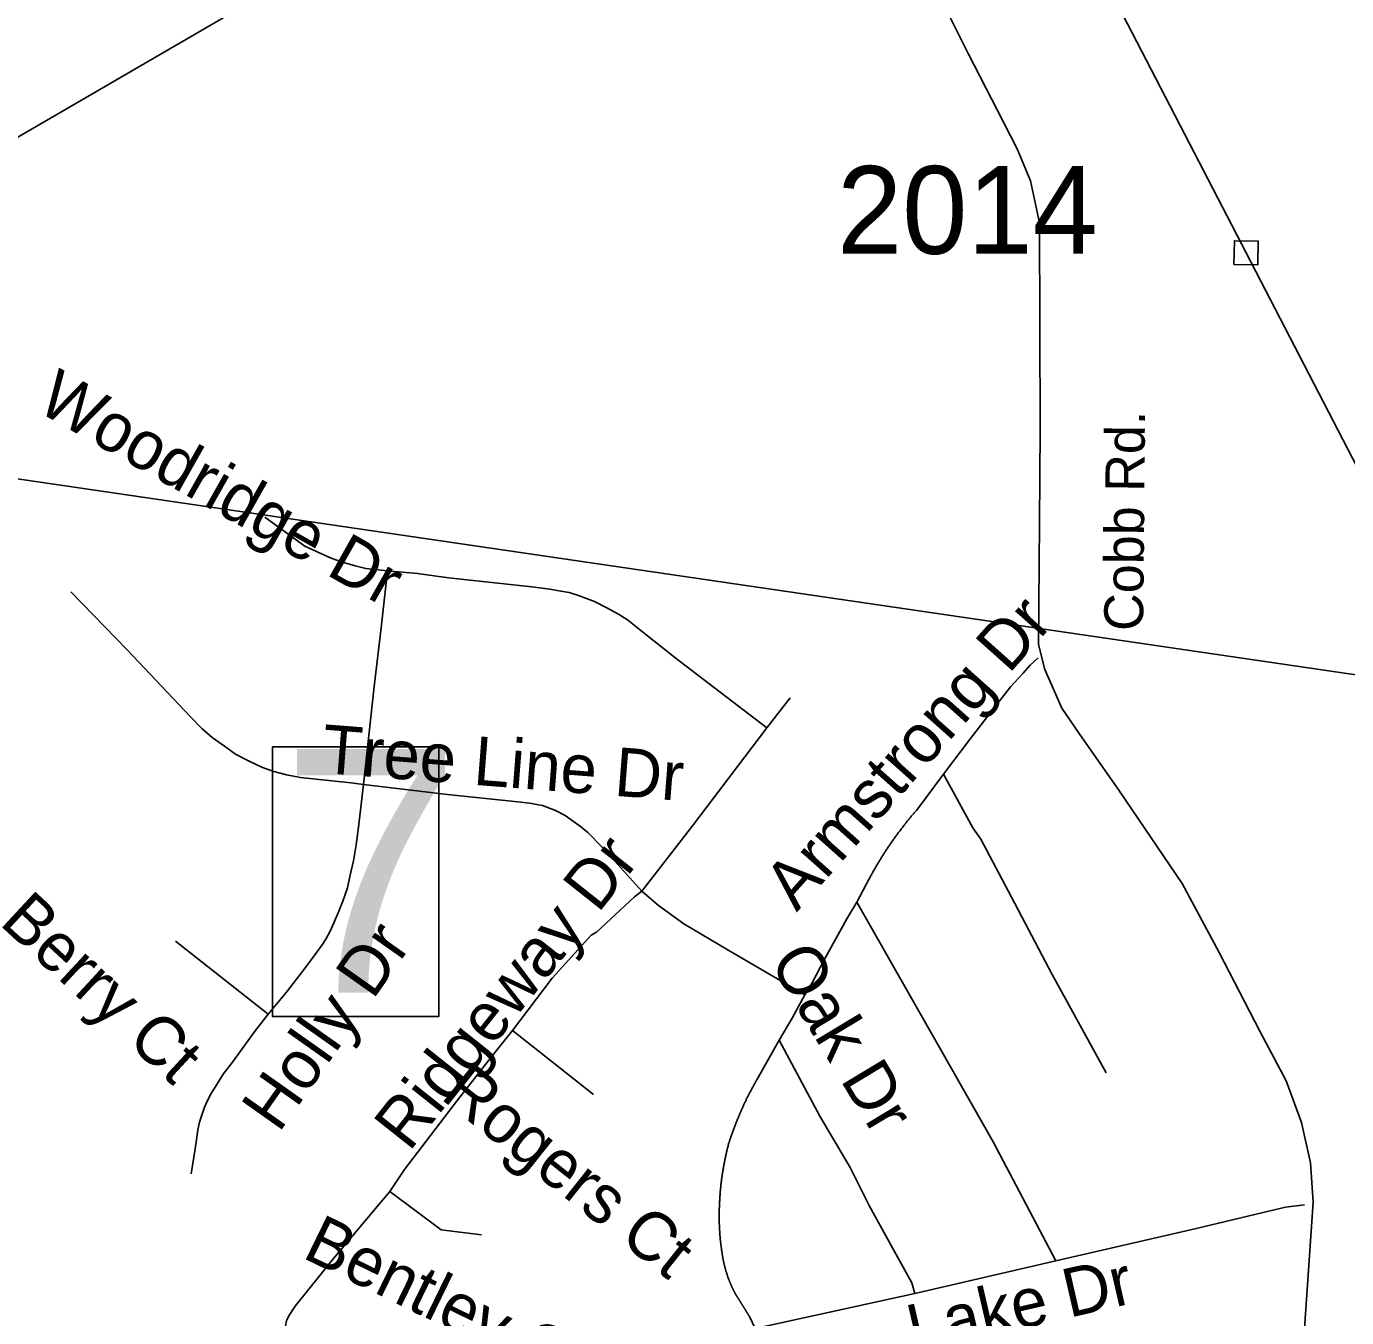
# Model space of a CAD drawing. Extents: x 1268485 to 1426702, y 514839 to 616766.
# Drawn here: x 1381679 to 1383901, y 549160 to 551333 of the extents above; entities that cross this region are included whole.
import ezdxf

# ---------------------------------------------------------------- set-up
doc = ezdxf.new("R2010")
doc.units = 0
for name, color, linetype in [('Old_Level_1', 7, 'Continuous'), ('Old_Level_10', 7, 'Continuous'), ('Old_Level_11', 7, 'Continuous'), ('Old_Level_31', 7, 'Continuous'), ('Old_Level_32', 7, 'Continuous'), ('Old_Level_35', 7, 'Continuous'), ('Old_Level_56', 7, 'Continuous'), ('Old_Level_8', 7, 'Continuous')]:
    doc.layers.add(name, color=color, linetype=linetype)

msp = doc.modelspace()

# ---------------------------------------------------------------- linework, layer by layer
at = {"layer": 'Old_Level_1'}
msp.add_line((1373732.779, 551730.476), (1425607.395, 544148.908), dxfattribs=at)
at = {"layer": 'Old_Level_31'}
msp.add_lwpolyline([(1382092.884, 550120.87), (1382373.299, 550120.87), (1382373.299, 549667.037), (1382092.884, 549667.037), (1382092.884, 550120.87)], dxfattribs=at)
at = {"layer": 'Old_Level_32'}
msp.add_lwpolyline([(1383180.992, 551455.467), (1383208.306, 551400.363), (1383264.704, 551286.582), (1383313.142, 551192.593), (1383346.447, 551127.24), (1383369.152, 551072.903), (1383384.288, 551002.411), (1383385.658, 550654.987), (1383384.289, 550497.221), (1383382.775, 550293.088), (1383393.316, 550250.644), (1383422.131, 550185.882), (1383450.891, 550143.293), (1383519.006, 550046.367), (1383624.207, 549890.698), (1383687.024, 549774.68), (1383755.139, 549642.508), (1383799.792, 549558.8), (1383825.524, 549488.308), (1383840.661, 549420.754), (1383845.203, 549354.668), (1383823.79, 549043.665)], dxfattribs=at)
at = {"layer": 'Old_Level_35'}
for p, q in [((1382964.652, 550202.979), (1382925.384, 550152.434)), ((1383222.915, 550074.821), (1383178.624, 550015.561)), ((1383092.502, 549888.993), (1383076.713, 549859.363)), ((1382085.798, 549671.074), (1381929.754, 549793.798)), ((1382497.338, 549643.135), (1382633.493, 549535.893)), ((1382945.992, 549626.988), (1382908.365, 549560.602)), ((1383174.215, 549200.735), (1383411.87, 549255.997)), ((1382905.494, 549141.68), (1383174.215, 549200.735)), ((1382895.959, 549161.878), (1382905.494, 549141.68))]:
    msp.add_line(p, q, dxfattribs=at)
for points in [[(1382286.852, 550416.797), (1382250.455, 550420.898), (1382232.411, 550425.101), (1382210.983, 550431.612), (1382191.913, 550438.071), (1382174.176, 550446.017), (1382147.724, 550458.627), (1382080.365, 550507.379)], [(1382286.852, 550416.797), (1382275.779, 550320.884), (1382264.296, 550221.997), (1382246.457, 550057.187)], [(1382925.384, 550152.434), (1382770.365, 550271.107), (1382715.924, 550314.373), (1382690.497, 550334.366), (1382675.631, 550344.003), (1382655.843, 550354.358), (1382635.338, 550365.124), (1382608.476, 550375.479), (1382592.482, 550380.297), (1382578.539, 550382.81), (1382560.084, 550385.936), (1382529.531, 550390.192), (1382425.877, 550401.418), (1382389.481, 550405.365), (1382337.295, 550412.132), (1382286.852, 550416.797)], [(1382246.457, 550057.187), (1382225.747, 550059.955), (1382165.974, 550066.26), (1382140.137, 550069.08), (1382116.454, 550073.539), (1382095.128, 550079.178), (1382076.469, 550085.945), (1382052.888, 550097.275), (1382030.845, 550108.501), (1382012.39, 550121.983), (1381991.475, 550136.645), (1381974.045, 550151.306), (1381954.873, 550170.991), (1381848.451, 550283.667), (1381753.409, 550381.682)], [(1383382.24, 550270.646), (1383368.707, 550258.189), (1383356.404, 550244.143), (1383335.488, 550221.587), (1383268.026, 550134.799), (1383222.915, 550074.821)], [(1382925.384, 550152.434), (1382800.097, 549987.828), (1382715.001, 549877.92)], [(1383222.915, 550074.821), (1383272.332, 549984.547), (1383285.251, 549965.374), (1383331.592, 549878.587), (1383405.616, 549737.357), (1383496.352, 549571.931)], [(1382246.457, 550057.187), (1382238.05, 549985.624), (1382234.154, 549956.045), (1382229.232, 549928.978), (1382223.388, 549902.27), (1382219.082, 549883.713), (1382211.29, 549860.9), (1382203.703, 549841.113), (1382196.424, 549824.504), (1382189.862, 549810.458), (1382182.891, 549796.924), (1382176.637, 549787.492), (1382165.974, 549772.831), (1382148.749, 549749.199), (1382116.761, 549707.727), (1382085.798, 549671.074)], [(1382715.001, 549877.92), (1382674.503, 549922.57), (1382648.051, 549951.893), (1382623.753, 549976.704), (1382611.347, 549986.802), (1382599.659, 549995.261), (1382585.51, 550005.36), (1382569.721, 550013.818), (1382547.781, 550021.764), (1382525.738, 550025.711), (1382506.155, 550027.915), (1382387.84, 550040.321), (1382246.457, 550057.187)], [(1383178.624, 550015.561), (1383177.598, 550014.382), (1383176.676, 550013.254), (1383175.548, 550012.076), (1383174.523, 550010.896), (1383173.497, 550009.666), (1383172.472, 550008.538), (1383171.549, 550007.359), (1383170.524, 550006.18), (1383169.499, 550005.001), (1383168.473, 550003.822), (1383167.551, 550002.643), (1383166.525, 550001.413), (1383165.603, 550000.182), (1383164.578, 549999.003), (1383163.655, 549997.824), (1383162.63, 549996.645), (1383161.604, 549995.415), (1383160.579, 549994.184), (1383159.759, 549993.006), (1383158.734, 549991.775), (1383157.708, 549990.545), (1383156.888, 549989.315), (1383155.863, 549988.135), (1383154.838, 549986.854), (1383154.017, 549985.675), (1383152.992, 549984.444), (1383152.172, 549983.163), (1383151.147, 549981.984), (1383150.224, 549980.753), (1383149.301, 549979.523), (1383148.378, 549978.242), (1383147.353, 549977.062), (1383146.533, 549975.832), (1383145.508, 549974.551), (1383144.585, 549973.321), (1383143.765, 549972.039), (1383142.739, 549970.808), (1383141.919, 549969.578), (1383140.997, 549968.245), (1383140.176, 549967.015), (1383139.151, 549965.734), (1383138.228, 549964.503), (1383137.408, 549963.273), (1383136.485, 549961.94), (1383135.665, 549960.71), (1383134.742, 549959.428), (1383133.922, 549958.147), (1383132.999, 549956.865), (1383132.077, 549955.584), (1383131.257, 549954.302), (1383130.334, 549953.021), (1383129.514, 549951.739), (1383128.591, 549950.457), (1383127.771, 549949.125), (1383126.848, 549947.894), (1383126.028, 549946.561), (1383125.208, 549945.229), (1383124.387, 549943.947), (1383123.465, 549942.665), (1383122.644, 549941.383), (1383121.927, 549940.051), (1383121.004, 549938.769), (1383120.081, 549937.437), (1383119.364, 549936.104), (1383118.543, 549934.822), (1383117.723, 549933.489), (1383116.903, 549932.208), (1383116.083, 549930.875), (1383115.262, 549929.542), (1383114.545, 549928.209), (1383113.622, 549926.876), (1383112.904, 549925.544), (1383112.084, 549924.262), (1383111.264, 549922.878), (1383110.546, 549921.545), (1383109.726, 549920.263), (1383108.906, 549918.879), (1383108.086, 549917.546), (1383107.368, 549916.214), (1383106.65, 549914.881), (1383105.83, 549913.496), (1383105.01, 549912.163), (1383104.292, 549910.831), (1383103.472, 549909.498), (1383102.754, 549908.114), (1383102.037, 549906.73), (1383101.216, 549905.448), (1383100.499, 549904.064), (1383099.781, 549902.68), (1383098.961, 549901.296), (1383098.243, 549899.963), (1383097.628, 549898.63), (1383096.91, 549897.246), (1383096.09, 549895.862), (1383095.372, 549894.478), (1383094.655, 549893.145), (1383094.04, 549891.761), (1383093.219, 549890.377), (1383092.502, 549888.993)], [(1382715.001, 549877.92), (1382702.595, 549868.129), (1382638.619, 549808.561), (1382629.392, 549803.64), (1382563.775, 549731.462), (1382497.338, 549643.135)], [(1382989.463, 549703.37), (1382861.203, 549778.214), (1382785.539, 549822.915), (1382743.093, 549853.826), (1382715.001, 549877.92)], [(1383076.713, 549859.363), (1383060.103, 549831.117), (1383021.246, 549761.245), (1383002.279, 549724.695), (1382989.463, 549703.37)], [(1383076.713, 549859.363), (1383306.474, 549455.769), (1383411.87, 549255.997)], [(1382989.463, 549703.37), (1382967.625, 549664.05), (1382945.992, 549626.988)], [(1382085.798, 549671.074), (1382062.423, 549640.316), (1382027.154, 549592.436), (1382010.032, 549569.624), (1381996.293, 549548.248), (1381990.347, 549538.61), (1381983.478, 549525.384), (1381978.761, 549514.107), (1381974.455, 549502.316), (1381970.047, 549488.833), (1381967.483, 549476.377), (1381965.023, 549459.203), (1381962.767, 549444.337), (1381956.001, 549402.046)], [(1382497.338, 549643.135), (1382463.299, 549601.459), (1382404.654, 549525.948), (1382315.149, 549409.376), (1382290.851, 549372.671)], [(1382945.992, 549626.988), (1383014.479, 549499.24), (1383065.537, 549412.759), (1383097.833, 549347.963), (1383137.203, 549276.605), (1383169.089, 549218.832), (1383174.215, 549200.735)], [(1382908.365, 549560.602), (1382907.75, 549559.576), (1382907.135, 549558.551), (1382906.622, 549557.526), (1382906.007, 549556.501), (1382905.392, 549555.475), (1382904.879, 549554.45), (1382904.264, 549553.425), (1382903.751, 549552.4), (1382903.136, 549551.323), (1382902.623, 549550.298), (1382902.008, 549549.273), (1382901.496, 549548.248), (1382900.881, 549547.171), (1382900.368, 549546.197), (1382899.855, 549545.12), (1382899.24, 549544.044), (1382898.727, 549543.07), (1382898.112, 549541.994), (1382897.6, 549540.917), (1382897.087, 549539.891), (1382896.472, 549538.866), (1382895.959, 549537.79), (1382895.549, 549536.765), (1382895.037, 549535.688), (1382894.421, 549534.663), (1382893.909, 549533.637), (1382893.396, 549532.561), (1382892.883, 549531.484), (1382892.268, 549530.459), (1382891.756, 549529.383), (1382891.243, 549528.306), (1382890.73, 549527.23), (1382890.218, 549526.205), (1382889.705, 549525.128), (1382889.295, 549524.052), (1382888.782, 549523.026), (1382888.27, 549521.949), (1382887.757, 549520.873), (1382887.245, 549519.796), (1382886.732, 549518.771), (1382886.219, 549517.695), (1382885.707, 549516.618), (1382885.297, 549515.542), (1382884.784, 549514.517), (1382884.271, 549513.44), (1382883.759, 549512.312), (1382883.246, 549511.236), (1382882.836, 549510.211), (1382882.426, 549509.134), (1382881.913, 549508.057), (1382881.401, 549506.93), (1382880.888, 549505.853), (1382880.478, 549504.828), (1382879.965, 549503.751), (1382879.453, 549502.624), (1382879.042, 549501.547), (1382878.632, 549500.521), (1382878.12, 549499.394), (1382877.607, 549498.318), (1382877.3, 549497.19), (1382876.787, 549496.113), (1382876.377, 549495.088), (1382875.864, 549493.96), (1382875.454, 549492.884), (1382875.044, 549491.756), (1382874.531, 549490.679), (1382874.121, 549489.551), (1382873.711, 549488.526), (1382873.301, 549487.398), (1382872.891, 549486.322), (1382872.378, 549485.194), (1382871.968, 549484.117), (1382871.456, 549482.989), (1382871.148, 549481.862), (1382870.738, 549480.836), (1382870.225, 549479.709), (1382869.918, 549478.633), (1382869.508, 549477.505), (1382868.995, 549476.377), (1382868.585, 549475.3), (1382868.277, 549474.172), (1382867.867, 549473.044), (1382867.457, 549471.917), (1382867.047, 549470.891), (1382866.637, 549469.764), (1382866.227, 549468.636), (1382865.919, 549467.56), (1382865.509, 549466.432), (1382865.099, 549465.304), (1382864.791, 549464.176), (1382864.381, 549463.049), (1382863.869, 549461.921), (1382863.459, 549460.896), (1382863.151, 549459.768), (1382862.741, 549458.64), (1382862.536, 549457.512), (1382862.126, 549456.384), (1382861.716, 549455.257), (1382861.408, 549454.129)], [(1382861.408, 549454.129), (1382860.998, 549452.898), (1382860.588, 549451.616), (1382860.383, 549450.335), (1382859.973, 549449.053), (1382859.768, 549447.823), (1382859.357, 549446.49), (1382859.05, 549445.26), (1382858.742, 549443.979), (1382858.332, 549442.697), (1382858.127, 549441.416), (1382857.922, 549440.134), (1382857.512, 549438.852), (1382857.204, 549437.622), (1382856.999, 549436.289), (1382856.589, 549435.059), (1382856.384, 549433.726), (1382856.077, 549432.496), (1382855.872, 549431.163), (1382855.461, 549429.933), (1382855.256, 549428.651), (1382855.051, 549427.318), (1382854.744, 549426.088), (1382854.539, 549424.755), (1382854.231, 549423.524), (1382854.026, 549422.192), (1382853.719, 549420.961), (1382853.513, 549419.628), (1382853.206, 549418.296), (1382853.001, 549417.065), (1382852.796, 549415.732), (1382852.488, 549414.451), (1382852.283, 549413.169), (1382852.078, 549411.888), (1382851.873, 549410.555), (1382851.668, 549409.325), (1382851.36, 549407.992), (1382851.258, 549406.71), (1382850.95, 549405.429), (1382850.745, 549404.147), (1382850.643, 549402.814), (1382850.335, 549401.481), (1382850.233, 549400.251), (1382850.028, 549398.918), (1382849.925, 549397.637), (1382849.618, 549396.304), (1382849.515, 549395.022), (1382849.207, 549393.741), (1382849.105, 549392.459), (1382849.002, 549391.126), (1382848.797, 549389.793), (1382848.592, 549388.512), (1382848.49, 549387.23), (1382848.387, 549385.949), (1382848.08, 549384.616), (1382847.977, 549383.334), (1382847.875, 549382.001), (1382847.772, 549380.668), (1382847.67, 549379.387), (1382847.464, 549378.054), (1382847.362, 549376.824), (1382847.259, 549375.491), (1382847.157, 549374.209), (1382846.952, 549372.876), (1382846.849, 549371.544), (1382846.747, 549370.262), (1382846.644, 549368.93), (1382846.542, 549367.648), (1382846.542, 549366.315), (1382846.337, 549364.982), (1382846.234, 549363.701), (1382846.132, 549362.419), (1382846.132, 549361.138), (1382846.029, 549359.805), (1382845.927, 549358.523), (1382845.927, 549357.19), (1382845.722, 549355.857), (1382845.722, 549354.576), (1382845.619, 549353.243), (1382845.619, 549351.961), (1382845.516, 549350.628), (1382845.516, 549349.295), (1382845.516, 549348.014), (1382845.414, 549346.681), (1382845.414, 549345.4), (1382845.209, 549344.067), (1382845.209, 549342.734), (1382845.209, 549341.453), (1382845.209, 549340.12), (1382845.209, 549338.838), (1382845.106, 549337.505), (1382845.106, 549336.172), (1382845.106, 549334.891), (1382845.106, 549333.558), (1382845.106, 549332.225), (1382845.106, 549330.943), (1382845.106, 549329.61), (1382845.106, 549328.329), (1382845.106, 549326.996), (1382845.106, 549325.664)], [(1382290.851, 549372.671), (1382195.706, 549259.79), (1382131.423, 549179.256), (1382120.35, 549162.955), (1382116.761, 549155.06), (1382114.711, 549146.038), (1382113.891, 549138.759), (1382113.378, 549130.249), (1382113.583, 549122.149), (1382113.891, 549115.383), (1382115.839, 549108.564), (1382119.735, 549100.414), (1382126.296, 549090.315), (1382139.215, 549071.707), (1382153.261, 549052.585), (1382182.481, 549016.496), (1382248.712, 548981.022)], [(1382290.851, 549372.671), (1382377.28, 549308.132), (1382445.05, 549299.622)], [(1383411.87, 549255.997), (1383646.04, 549309.362), (1383798.599, 549346.066), (1383830.279, 549350.013)], [(1382845.106, 549325.664), (1382845.106, 549325.151), (1382845.106, 549324.587), (1382845.106, 549324.023), (1382845.106, 549323.356), (1382845.106, 549322.793), (1382845.209, 549322.229), (1382845.209, 549321.665), (1382845.209, 549321.05), (1382845.209, 549320.486), (1382845.209, 549319.922), (1382845.209, 549319.358), (1382845.209, 549318.743), (1382845.209, 549318.179), (1382845.209, 549317.615), (1382845.414, 549317.051), (1382845.414, 549316.436), (1382845.414, 549315.872), (1382845.414, 549315.309), (1382845.414, 549314.744), (1382845.414, 549314.129), (1382845.516, 549313.566), (1382845.516, 549313.001), (1382845.516, 549312.438), (1382845.516, 549311.873), (1382845.516, 549311.258), (1382845.619, 549310.695), (1382845.619, 549310.131), (1382845.619, 549309.567), (1382845.619, 549308.952), (1382845.722, 549308.388), (1382845.722, 549307.824), (1382845.722, 549307.26), (1382845.722, 549306.645), (1382845.927, 549306.081), (1382845.927, 549305.517), (1382845.927, 549304.953), (1382845.927, 549304.389), (1382846.029, 549303.774), (1382846.029, 549303.21), (1382846.029, 549302.646), (1382846.132, 549302.083), (1382846.132, 549301.416), (1382846.132, 549300.852), (1382846.234, 549300.288), (1382846.234, 549299.775), (1382846.337, 549299.212), (1382846.337, 549298.545), (1382846.337, 549297.982), (1382846.542, 549297.417), (1382846.542, 549296.854), (1382846.542, 549296.29), (1382846.644, 549295.674), (1382846.644, 549295.111), (1382846.747, 549294.547), (1382846.747, 549293.983), (1382846.849, 549293.419), (1382846.849, 549292.804), (1382846.849, 549292.24), (1382846.952, 549291.676), (1382846.952, 549291.112), (1382847.157, 549290.548), (1382847.157, 549289.933), (1382847.259, 549289.369), (1382847.259, 549288.805), (1382847.362, 549288.242), (1382847.362, 549287.677), (1382847.464, 549287.062), (1382847.464, 549286.499), (1382847.67, 549285.934), (1382847.67, 549285.371), (1382847.772, 549284.807), (1382847.772, 549284.243), (1382847.875, 549283.628), (1382847.977, 549283.064), (1382847.977, 549282.5), (1382848.08, 549281.936), (1382848.08, 549281.372), (1382848.285, 549280.757), (1382848.387, 549280.193), (1382848.387, 549279.629), (1382848.49, 549279.065), (1382848.49, 549278.502), (1382848.592, 549277.937), (1382848.797, 549277.374), (1382848.797, 549276.759), (1382848.9, 549276.194), (1382849.002, 549275.631), (1382849.002, 549275.067), (1382849.105, 549274.503), (1382849.207, 549273.939), (1382849.207, 549273.324), (1382849.412, 549272.76), (1382849.515, 549272.196), (1382849.515, 549271.632), (1382849.618, 549271.068), (1382849.72, 549270.505), (1382849.925, 549269.94), (1382849.925, 549269.377), (1382850.028, 549268.762)], [(1382850.028, 549268.762), (1382850.13, 549268.044), (1382850.233, 549267.326), (1382850.335, 549266.557), (1382850.335, 549265.891), (1382850.54, 549265.122), (1382850.643, 549264.353), (1382850.745, 549263.686), (1382850.848, 549262.918), (1382850.95, 549262.251), (1382851.155, 549261.482), (1382851.258, 549260.765), (1382851.36, 549260.047), (1382851.463, 549259.329), (1382851.668, 549258.612), (1382851.771, 549257.894), (1382851.873, 549257.125), (1382852.078, 549256.459), (1382852.283, 549255.689), (1382852.386, 549255.023), (1382852.488, 549254.254), (1382852.591, 549253.588), (1382852.898, 549252.818), (1382853.001, 549252.101), (1382853.103, 549251.383), (1382853.206, 549250.665), (1382853.513, 549249.948), (1382853.616, 549249.23), (1382853.924, 549248.512), (1382854.026, 549247.795), (1382854.129, 549247.077), (1382854.334, 549246.359), (1382854.539, 549245.693), (1382854.744, 549244.924), (1382854.846, 549244.258), (1382855.154, 549243.489), (1382855.256, 549242.823), (1382855.461, 549242.105), (1382855.667, 549241.387), (1382855.872, 549240.67), (1382856.077, 549240.003), (1382856.282, 549239.234), (1382856.487, 549238.567), (1382856.794, 549237.901), (1382856.897, 549237.132), (1382857.102, 549236.414), (1382857.409, 549235.748), (1382857.512, 549235.081), (1382857.717, 549234.313), (1382858.025, 549233.646), (1382858.23, 549232.928), (1382858.537, 549232.262), (1382858.742, 549231.545), (1382858.845, 549230.827), (1382859.152, 549230.109), (1382859.357, 549229.443), (1382859.665, 549228.725), (1382859.87, 549228.059), (1382860.075, 549227.392), (1382860.383, 549226.674), (1382860.588, 549226.008), (1382860.895, 549225.291), (1382861.1, 549224.624), (1382861.408, 549223.958), (1382861.716, 549223.24), (1382862.023, 549222.573), (1382862.228, 549221.856), (1382862.536, 549221.19), (1382862.741, 549220.523), (1382863.048, 549219.805), (1382863.356, 549219.139), (1382863.664, 549218.421), (1382863.869, 549217.755), (1382864.176, 549217.089), (1382864.484, 549216.371), (1382864.791, 549215.756), (1382864.996, 549215.038), (1382865.407, 549214.371), (1382865.612, 549213.705), (1382866.022, 549212.988), (1382866.227, 549212.372), (1382866.534, 549211.706), (1382866.842, 549210.988), (1382867.149, 549210.373), (1382867.457, 549209.707), (1382867.765, 549208.989), (1382868.175, 549208.374), (1382868.38, 549207.707), (1382868.79, 549206.989), (1382869.097, 549206.374), (1382869.405, 549205.708), (1382869.713, 549205.041), (1382870.02, 549204.375), (1382870.328, 549203.76), (1382870.738, 549203.043), (1382871.148, 549202.427), (1382871.353, 549201.761), (1382871.763, 549201.145), (1382872.173, 549200.428), (1382872.481, 549199.813)], [(1382872.481, 549199.813), (1382872.788, 549199.454), (1382872.993, 549199.044), (1382873.096, 549198.685), (1382873.404, 549198.326), (1382873.609, 549197.916), (1382873.916, 549197.557), (1382874.121, 549197.147), (1382874.326, 549196.737), (1382874.634, 549196.378), (1382874.839, 549196.019), (1382875.146, 549195.609), (1382875.352, 549195.251), (1382875.659, 549194.891), (1382875.864, 549194.481), (1382876.172, 549194.123), (1382876.377, 549193.763), (1382876.582, 549193.353), (1382876.889, 549192.943), (1382877.094, 549192.585), (1382877.3, 549192.175), (1382877.505, 549191.815), (1382877.71, 549191.457), (1382878.017, 549191.047), (1382878.222, 549190.688), (1382878.53, 549190.329), (1382878.735, 549189.919), (1382879.042, 549189.56), (1382879.248, 549189.15), (1382879.453, 549188.74), (1382879.76, 549188.381), (1382879.965, 549188.022), (1382880.273, 549187.612), (1382880.478, 549187.254), (1382880.785, 549186.894), (1382880.888, 549186.484), (1382881.093, 549186.126), (1382881.401, 549185.664), (1382881.606, 549185.306), (1382881.913, 549184.946), (1382882.118, 549184.588), (1382882.426, 549184.178), (1382882.631, 549183.818), (1382882.836, 549183.46), (1382883.144, 549183.05), (1382883.349, 549182.64), (1382883.656, 549182.23), (1382883.759, 549181.87), (1382883.964, 549181.512), (1382884.271, 549181.102), (1382884.476, 549180.743), (1382884.784, 549180.384), (1382884.989, 549180.025), (1382885.297, 549179.564), (1382885.502, 549179.205), (1382885.707, 549178.795), (1382886.014, 549178.436), (1382886.117, 549178.077), (1382886.424, 549177.667), (1382886.629, 549177.308), (1382886.834, 549176.898), (1382887.142, 549176.488), (1382887.347, 549176.129), (1382887.655, 549175.771), (1382887.86, 549175.36), (1382888.167, 549175.001), (1382888.372, 549174.54), (1382888.475, 549174.181), (1382888.782, 549173.823), (1382888.988, 549173.463), (1382889.295, 549173.053), (1382889.5, 549172.695), (1382889.705, 549172.336), (1382890.013, 549171.875), (1382890.218, 549171.515), (1382890.525, 549171.105), (1382890.628, 549170.747), (1382890.833, 549170.388), (1382891.141, 549169.977), (1382891.346, 549169.567), (1382891.653, 549169.209), (1382891.858, 549168.799), (1382892.166, 549168.44), (1382892.371, 549168.081), (1382892.473, 549167.671), (1382892.781, 549167.261), (1382892.986, 549166.851), (1382893.294, 549166.492), (1382893.499, 549166.133), (1382893.704, 549165.774), (1382894.011, 549165.313), (1382894.216, 549164.954), (1382894.421, 549164.544), (1382894.626, 549164.185), (1382894.831, 549163.826), (1382895.139, 549163.416), (1382895.344, 549163.006), (1382895.652, 549162.647), (1382895.857, 549162.237), (1382895.959, 549161.878)]]:
    msp.add_lwpolyline(points, dxfattribs=at)
at = {"layer": 'Old_Level_56'}
for points in [[(1383127.169, 551987.008), (1382799.161, 551795.721), (1382315.29, 551525.534), (1381594.106, 551106.254), (1381130.992, 550773.819), (1380673.793, 550437.064), (1380084.375, 549993.12), (1379658.102, 549413.628)], [(1388847.349, 538569.876), (1388624.123, 539000.566), (1388355.099, 539442.383), (1387442.274, 540862.007), (1387074.225, 541443.882), (1386690.423, 542048.285), (1385702.116, 544269.803), (1385485.027, 544796.615), (1385581.185, 545288.709), (1386007.064, 547198.824), (1384872.766, 547974.812), (1384498.105, 548238.674), (1384451.745, 548519.738), (1384212.924, 550023.443), (1383732.003, 550951.954), (1383212.565, 551955.075)], [(1383711.598, 550932.356), (1383751.601, 550931.55), (1383752.407, 550971.552), (1383712.404, 550972.358), (1383711.598, 550932.356)]]:
    msp.add_lwpolyline(points, dxfattribs=at)

# ---------------------------------------------------------------- texts
at = {"layer": 'Old_Level_10'}
for s, height, rotation, p in [('Woodridge Dr', 82.02083, 330.522006, (1381692.877, 550687.766)), ('Armstrong Dr', 82.02083, 48.288978, (1382975.542, 549841.679)), ('Tree Line Dr', 82.02083, 355.5481, (1382174.379, 550076.855)), ('Ridgeway Dr', 82.02083, 51.612517, (1382323.061, 549437.818)), ('Berry Ct', 82.0208, 317.161572, (1381631.386, 549822.935)), ('Holly Dr', 82.0208, 54.762206, (1382103.528, 549469.486)), ('Oak Dr', 82.0208, 301.062494, (1382928.437, 549759.299)), ('Rogers Ct', 82.0208, 321.505225, (1382373.878, 549529.906)), ('Bentley Ct', 82.0208, 334.046356, (1382141.084, 549262.1)), ('Lake Dr', 82.0208, 13.004578, (1383172.688, 549099.28))]:
    msp.add_text(s, height=height, rotation=rotation, dxfattribs=at).set_placement(p)
at = {"layer": 'Old_Level_11'}
msp.add_text('Cobb Rd.', height=65.6167, rotation=89.502861, dxfattribs=at).set_placement((1383558.688, 550315.539))
at = {"layer": 'Old_Level_31'}
msp.add_text('7', height=410.104, dxfattribs=at).set_placement((1382106.155, 549707.01))
at = {"layer": 'Old_Level_8'}
msp.add_text('2014', height=147.6375, dxfattribs=at).set_placement((1383043.361, 550950.388))

doc.saveas('drawing.dxf')
